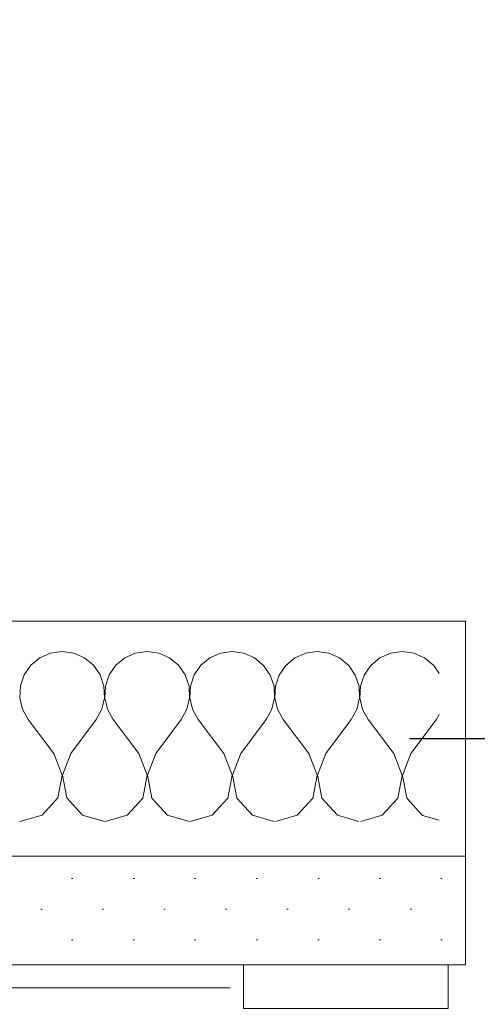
# Model space of a CAD drawing. Header units: metres. Extents: x -4 to 99, y -11 to 17.
# Tile 698 of 747: x 80.0273 to 80.0799, y -10.2572 to -10.144. Entities that reach past the tile are written whole.
import ezdxf

# ---------------------------------------------------------------- set-up
doc = ezdxf.new("R2010")
doc.units = ezdxf.units.M
doc.header["$MEASUREMENT"] = 0
for name, color, linetype in [('152 - Bemaßung_ Beschriftung.Ausbau', 7, 'Continuous'), ('301 - Elemente.Linie', 7, 'Continuous'), ('653 - Abdeckung.TB Verkofferung', 7, 'Continuous'), ('Neubau_301 - Elemente.Linie', 7, 'Continuous'), ('Neubau_651 - Abdeckung.Decke abgehängt_ bekleidet', 7, 'Continuous'), ('Neubau_653 - Abdeckung.TB Verkofferung', 7, 'Continuous'), ('Neubau_660 - Unterkonstruktion.Trockenbau', 7, 'Continuous')]:
    doc.layers.add(name, color=color, linetype=linetype)
doc.styles.add('ERSTELLTER_STIL_2', font='txt')
doc.dimstyles.new('ERSTELLTER_STIL__15', dxfattribs={"dimtxt": 0.02, "dimasz": 0.01064, "dimexe": 0.18, "dimexo": 0.0625, "dimgap": 0, "dimtad": 1, "dimzin": 0, "dimdsep": 46, "dimtxsty": 'ERSTELLTER_STIL_2', "dimblk": 'ARROWHEAD_2', "dimblk1": 'ARROWHEAD_2', "dimblk2": 'ARROWHEAD_2', "dimcen": 0.09, "dimse1": 1, "dimse2": 1, "dimclrd": 7, "dimclre": 7, "dimclrt": 7, "dimazin": 0, "dimtfac": 1, "dimtdec": 4, "dimtmove": 0, "dimatfit": 3, "dimfxl": 1, "dimtolj": 1, "dimtzin": 0, "dimarcsym": 0})

# ---------------------------------------------------------------- blocks, each defined once
blk = doc.blocks.new('*X640', base_point=(71.99356081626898, -19.65428605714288))
at = {"layer": '653 - Abdeckung.TB Verkofferung', "color": 1, "linetype": 'Continuous', "lineweight": 5}
for p, q in [((80.02965912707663, -10.21733461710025), (80.03089178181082, -10.21679169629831)), ((80.03089178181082, -10.21679169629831), (80.03222600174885, -10.21660663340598)), ((80.03222600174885, -10.21660663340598), (80.03356022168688, -10.21679351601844)), ((80.03356022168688, -10.21679351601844), (80.03479287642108, -10.21733811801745)), ((80.03942409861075, -10.21734127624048), (80.04065675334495, -10.21679835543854)), ((80.04065675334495, -10.21679835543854), (80.04199097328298, -10.21661329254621)), ((80.04199097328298, -10.21661329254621), (80.04332519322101, -10.21680017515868)), ((80.04332519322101, -10.21680017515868), (80.0445578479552, -10.21734477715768)), ((80.04918907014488, -10.21734793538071), (80.05042172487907, -10.21680501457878)), ((80.05042172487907, -10.21680501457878), (80.0517559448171, -10.21661995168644)), ((80.0517559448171, -10.21661995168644), (80.05309016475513, -10.21680683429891)), ((80.05309016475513, -10.21680683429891), (80.05432281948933, -10.21735143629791)), ((80.05895404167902, -10.21735459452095), (80.06018669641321, -10.21681167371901)), ((80.06018669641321, -10.21681167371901), (80.06152091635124, -10.21662661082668)), ((80.06152091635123, -10.21662661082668), (80.06285513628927, -10.21681349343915)), ((80.06285513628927, -10.21681349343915), (80.06408779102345, -10.21735809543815)), ((80.06871901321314, -10.21736125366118), (80.06995166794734, -10.21681833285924)), ((80.06995166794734, -10.21681833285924), (80.07128588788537, -10.21663326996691)), ((80.07128588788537, -10.21663326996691), (80.0726201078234, -10.21682015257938)), ((80.0726201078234, -10.21682015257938), (80.07385276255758, -10.21736475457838)), ((80.02785897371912, -10.21930462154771), (80.0286218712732, -10.21819406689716)), ((80.0286218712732, -10.21819406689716), (80.02965912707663, -10.21733461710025)), ((80.03479287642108, -10.21733811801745), (80.03583013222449, -10.21819898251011)), ((80.03583013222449, -10.21819898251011), (80.03659302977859, -10.2193105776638)), ((80.03762394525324, -10.21931128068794), (80.03838684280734, -10.21820072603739)), ((80.03838684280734, -10.21820072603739), (80.03942409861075, -10.21734127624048)), ((80.0445578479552, -10.21734477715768), (80.04559510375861, -10.21820564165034)), ((80.04559510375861, -10.21820564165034), (80.04635800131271, -10.21931723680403)), ((80.04738891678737, -10.21931793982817), (80.04815181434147, -10.21820738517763)), ((80.04815181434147, -10.21820738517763), (80.04918907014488, -10.21734793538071)), ((80.05432281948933, -10.21735143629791), (80.05536007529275, -10.21821230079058)), ((80.05536007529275, -10.21821230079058), (80.05612297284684, -10.21932389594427)), ((80.05715388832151, -10.21932459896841), (80.05791678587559, -10.21821404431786)), ((80.05791678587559, -10.21821404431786), (80.05895404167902, -10.21735459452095)), ((80.06408779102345, -10.21735809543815), (80.06512504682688, -10.21821895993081)), ((80.06512504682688, -10.21821895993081), (80.06588794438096, -10.2193305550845)), ((80.06691885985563, -10.21933125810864), (80.06768175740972, -10.2182207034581)), ((80.06768175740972, -10.2182207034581), (80.06871901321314, -10.21736125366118)), ((80.07385276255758, -10.21736475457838), (80.074890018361, -10.21822561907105)), ((80.074890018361, -10.21822561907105), (80.07552239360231, -10.21914703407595)), ((80.02742850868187, -10.22058174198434), (80.02785897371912, -10.21930462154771)), ((80.03659302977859, -10.2193105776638), (80.03702349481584, -10.22058828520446)), ((80.03719348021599, -10.22058840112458), (80.03762394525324, -10.21931128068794)), ((80.04635800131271, -10.21931723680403), (80.04678846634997, -10.2205949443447)), ((80.04695845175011, -10.22059506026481), (80.04738891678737, -10.21931793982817)), ((80.05612297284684, -10.21932389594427), (80.0565534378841, -10.22060160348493)), ((80.05672342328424, -10.22060171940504), (80.05715388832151, -10.21932459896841)), ((80.06588794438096, -10.2193305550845), (80.06631840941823, -10.22060826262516)), ((80.06648839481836, -10.22060837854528), (80.06691885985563, -10.21933125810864)), ((80.0273632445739, -10.22192820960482), (80.02742850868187, -10.22058174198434)), ((80.03702349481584, -10.22058828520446), (80.0370887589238, -10.22193484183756)), ((80.03712821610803, -10.22193486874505), (80.03719348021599, -10.22058840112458)), ((80.04678846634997, -10.2205949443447), (80.04685373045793, -10.22194150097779)), ((80.04689318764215, -10.22194152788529), (80.04695845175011, -10.22059506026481)), ((80.0565534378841, -10.22060160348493), (80.05661870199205, -10.22194816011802)), ((80.05665815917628, -10.22194818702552), (80.05672342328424, -10.22060171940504)), ((80.06631840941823, -10.22060826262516), (80.06638367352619, -10.22195481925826)), ((80.0664231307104, -10.22195484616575), (80.06648839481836, -10.22060837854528)), ((80.02766814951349, -10.22324152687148), (80.0273632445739, -10.22192820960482)), ((80.0370887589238, -10.22193484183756), (80.0367838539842, -10.2232477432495)), ((80.03743312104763, -10.22324818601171), (80.03712821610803, -10.22193486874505)), ((80.04685373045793, -10.22194150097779), (80.04654882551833, -10.22325440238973)), ((80.04719809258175, -10.22325484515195), (80.04689318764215, -10.22194152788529)), ((80.05661870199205, -10.22194816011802), (80.05631379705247, -10.22326106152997)), ((80.05696306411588, -10.22326150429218), (80.05665815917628, -10.22194818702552)), ((80.06638367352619, -10.22195481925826), (80.06607876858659, -10.2232677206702)), ((80.06672803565, -10.22326816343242), (80.0664231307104, -10.22195484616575)), ((80.0283200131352, -10.22442171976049), (80.02766814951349, -10.22324152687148)), ((80.0367838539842, -10.2232477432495), (80.0361319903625, -10.22442704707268)), ((80.03808498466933, -10.22442837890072), (80.03743312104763, -10.22324818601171)), ((80.04654882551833, -10.22325440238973), (80.04589696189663, -10.22443370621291)), ((80.04784995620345, -10.22443503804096), (80.04719809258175, -10.22325484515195)), ((80.05631379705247, -10.22326106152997), (80.05566193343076, -10.22444036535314)), ((80.05761492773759, -10.22444169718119), (80.05696306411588, -10.22326150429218)), ((80.06607876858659, -10.2232677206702), (80.06542690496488, -10.22444702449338)), ((80.06737989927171, -10.22444835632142), (80.06672803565, -10.22326816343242)), ((80.07552239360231, -10.22385573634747), (80.07519187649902, -10.22445368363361)), ((80.03124950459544, -10.22833259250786), (80.0283200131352, -10.22442171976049)), ((80.03320249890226, -10.22833392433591), (80.0361319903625, -10.22442704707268)), ((80.04101447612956, -10.22833925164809), (80.03808498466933, -10.22442837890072)), ((80.0429674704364, -10.22834058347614), (80.04589696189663, -10.22443370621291)), ((80.0507794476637, -10.22834591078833), (80.04784995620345, -10.22443503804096)), ((80.05273244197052, -10.22834724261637), (80.05566193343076, -10.22444036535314)), ((80.06054441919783, -10.22835256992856), (80.05761492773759, -10.22444169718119)), ((80.06249741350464, -10.22835390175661), (80.06542690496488, -10.22444702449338)), ((80.07030939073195, -10.2283592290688), (80.06737989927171, -10.22444835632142)), ((80.07226238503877, -10.22836056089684), (80.07519187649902, -10.22445368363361)), ((80.03124950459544, -10.22833259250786), (80.03220627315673, -10.23082610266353)), ((80.03224573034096, -10.23082612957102), (80.03320249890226, -10.22833392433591)), ((80.04101447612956, -10.22833925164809), (80.04197124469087, -10.23083276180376)), ((80.04201070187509, -10.23083278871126), (80.0429674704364, -10.22834058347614)), ((80.0507794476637, -10.22834591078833), (80.051736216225, -10.230839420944)), ((80.05177567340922, -10.23083944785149), (80.05273244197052, -10.22834724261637)), ((80.06054441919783, -10.22835256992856), (80.06150118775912, -10.23084608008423)), ((80.06154064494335, -10.23084610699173), (80.06249741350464, -10.22835390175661)), ((80.07030939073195, -10.2283592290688), (80.07126615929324, -10.23085273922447)), ((80.07130561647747, -10.23085276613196), (80.07226238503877, -10.22836056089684)), ((80.03220627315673, -10.23082610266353), (80.03171054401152, -10.23344969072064)), ((80.03274145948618, -10.23345039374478), (80.03224573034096, -10.23082612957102)), ((80.04197124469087, -10.23083276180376), (80.04147551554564, -10.23345634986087)), ((80.04250643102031, -10.23345705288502), (80.04201070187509, -10.23083278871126)), ((80.051736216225, -10.230839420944), (80.05124048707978, -10.23346300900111)), ((80.05227140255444, -10.23346371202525), (80.05177567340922, -10.23083944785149)), ((80.06150118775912, -10.23084608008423), (80.0610054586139, -10.23346966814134)), ((80.06203637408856, -10.23347037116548), (80.06154064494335, -10.23084610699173)), ((80.07126615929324, -10.23085273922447), (80.07077043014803, -10.23347632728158)), ((80.07180134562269, -10.23347703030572), (80.07130561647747, -10.23085276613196)), ((80.03171054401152, -10.23344969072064), (80.02991039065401, -10.2354196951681)), ((80.0345416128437, -10.23542285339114), (80.03274145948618, -10.23345039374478)), ((80.04147551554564, -10.23345634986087), (80.03967536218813, -10.23542635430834)), ((80.04430658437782, -10.23542951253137), (80.04250643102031, -10.23345705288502)), ((80.05124048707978, -10.23346300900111), (80.04944033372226, -10.23543301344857)), ((80.05407155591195, -10.2354361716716), (80.05227140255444, -10.23346371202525)), ((80.0610054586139, -10.23346966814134), (80.0592053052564, -10.2354396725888)), ((80.06383652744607, -10.23544283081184), (80.06203637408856, -10.23347037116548)), ((80.07077043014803, -10.23347632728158), (80.06897027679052, -10.23544633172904)), ((80.0736014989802, -10.23544948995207), (80.07180134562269, -10.23347703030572)), ((80.02991039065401, -10.2354196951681), (80.02735525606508, -10.23614434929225)), ((80.0370734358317, -10.23614434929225), (80.0345416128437, -10.23542285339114)), ((80.03967536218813, -10.23542635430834), (80.03714370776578, -10.23614434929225)), ((80.04681503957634, -10.23614434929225), (80.04430658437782, -10.23542951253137)), ((80.04944033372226, -10.23543301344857), (80.04693215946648, -10.23614434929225)), ((80.056556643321, -10.23614434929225), (80.05407155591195, -10.2354361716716)), ((80.0592053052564, -10.2354396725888), (80.05672061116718, -10.23614434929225)), ((80.06629824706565, -10.23614434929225), (80.06383652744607, -10.23544283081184)), ((80.06897027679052, -10.23544633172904), (80.0665090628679, -10.23614434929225)), ((80.07552239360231, -10.23599688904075), (80.0736014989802, -10.23544948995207))]:
    blk.add_line(p, q, dxfattribs=at)
blk = doc.blocks.new('*D659', base_point=(71.99356081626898, -19.65428605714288))
at = {"layer": '152 - Bemaßung_ Beschriftung.Ausbau', "color": 7, "linetype": 'Continuous', "lineweight": 5}
for p, q in [((79.69204763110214, -10.10910409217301), (79.70604763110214, -10.11718699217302)), ((79.70954763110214, -10.11314554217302), (79.68854763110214, -10.11314554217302)), ((79.69904763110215, -10.25264554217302), (79.69904763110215, -10.11314554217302)), ((79.69204763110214, -10.24860409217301), (79.70604763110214, -10.25668699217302)), ((79.70954763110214, -10.25264554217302), (79.68854763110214, -10.25264554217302)), ((79.69904763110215, -10.25949154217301), (79.69904763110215, -10.25264554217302))]:
    blk.add_line(p, q, dxfattribs=at)
at = {"layer": '152 - Bemaßung_ Beschriftung.Ausbau', "color": 7, "lineweight": 5, "char_height": 0.02, "attachment_point": 7, "rotation": 90, "style": 'ERSTELLTER_STIL_2'}
for s, insert in [('\\A1;{\\pql;\\fArial|b0|i0|c0|p38;1\\fArial|b0|i0|c0|p38;\\A1{\\H.66x;\\S25^  ;}}', (79.69526480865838, -10.15240254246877)), ('\\A1;{\\pql;\\fArial|b0|i0|c0|p38;13\\fArial|b0|i0|c0|p38;\\A1{\\H.66x;\\S95^  ;}}', (79.69539043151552, -10.22569514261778))]:
    blk.add_mtext(s, dxfattribs=dict(at, insert=insert))
blk = doc.blocks.new('ARROWHEAD_2')
at = {"color": 0, "linetype": 'Continuous', "lineweight": 0}
for p, q in [((-0.3781315, -0.655), (0.3781315, 0.655)), ((0, 0), (-1, 0))]:
    blk.add_line(p, q, dxfattribs=at)
blk = doc.blocks.new('*D663', base_point=(71.99356081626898, -19.65428605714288))
at = {"layer": '152 - Bemaßung_ Beschriftung.Ausbau', "color": 7, "linetype": 'Continuous', "lineweight": 5}
for p, q in [((79.63394726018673, -10.24860409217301), (79.64794726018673, -10.25668699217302)), ((79.65144726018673, -10.25264554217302), (79.63044726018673, -10.25264554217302)), ((79.64094726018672, -10.67703605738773), (79.64094726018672, -10.25264554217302)), ((79.63394726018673, -10.67299460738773), (79.64794726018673, -10.68107750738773)), ((79.65144726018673, -10.67703605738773), (79.63044726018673, -10.67703605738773)), ((79.64094726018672, -10.68388205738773), (79.64094726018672, -10.67703605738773))]:
    blk.add_line(p, q, dxfattribs=at)
at = {"layer": '152 - Bemaßung_ Beschriftung.Ausbau', "color": 7, "lineweight": 5, "insert": (79.63694720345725, -10.49003490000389), "char_height": 0.02, "attachment_point": 7, "rotation": 90, "style": 'ERSTELLTER_STIL_2'}
blk.add_mtext('\\A1;{\\pql;\\fArial|b0|i0|c0|p38;42\\fArial|b0|i0|c0|p38;\\A1{\\H.66x;\\S44^  ;}}', dxfattribs=at)
blk = doc.blocks.new('*D664', base_point=(71.99356081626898, -19.65428605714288))
at = {"layer": '152 - Bemaßung_ Beschriftung.Ausbau', "color": 7, "linetype": 'Continuous', "lineweight": 5}
for p, q in [((79.64094726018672, -9.969286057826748), (79.64094726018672, -9.962440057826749)), ((79.64794726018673, -9.973327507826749), (79.63394726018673, -9.965244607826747)), ((79.65144726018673, -9.969286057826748), (79.63044726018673, -9.969286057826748)), ((79.64094726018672, -10.25264554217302), (79.64094726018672, -9.969286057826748)), ((79.63394726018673, -10.24860409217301), (79.64794726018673, -10.25668699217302)), ((79.65144726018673, -10.25264554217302), (79.63044726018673, -10.25264554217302))]:
    blk.add_line(p, q, dxfattribs=at)
at = {"layer": '152 - Bemaßung_ Beschriftung.Ausbau', "color": 7, "lineweight": 5, "insert": (79.6372763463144, -10.1361599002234), "char_height": 0.02, "attachment_point": 7, "rotation": 90, "style": 'ERSTELLTER_STIL_2'}
blk.add_mtext('\\A1;{\\pql;\\fArial|b0|i0|c0|p38;28\\fArial|b0|i0|c0|p38;\\A1{\\H.66x;\\S34^  ;}}', dxfattribs=at)

msp = doc.modelspace()

# ---------------------------------------------------------------- hatches: boundary and pattern name
at = {"layer": 'Neubau_651 - Abdeckung.Decke abgehängt_ bekleidet', "linetype": 'Continuous', "lineweight": 5}
h = msp.add_hatch(dxfattribs=at)
h.set_pattern_fill('Gips_0005', style=0, pattern_type=2)
h.set_pattern_definition([(45, (71.99356081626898, -19.65428605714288), (-0.003535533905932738, 0.003535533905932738), [0, -0.005000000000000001])])
h.paths.add_polyline_path([(80.07854308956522, -10.25264554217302), (79.73354305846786, -10.25264554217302), (79.73354305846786, -10.24014554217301), (80.07854308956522, -10.24014554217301)])

# ---------------------------------------------------------------- linework, layer by layer
at = {"layer": '301 - Elemente.Linie', "color": 1, "linetype": 'Continuous', "lineweight": 18}
msp.add_line((80.05153151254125, -10.2552901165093), (80.00153151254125, -10.2552901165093), dxfattribs=at)
at = {"layer": 'Neubau_301 - Elemente.Linie', "color": 1, "linetype": 'Continuous', "lineweight": 25, "flags": 128}
msp.add_lwpolyline([(80.07213050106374, -10.22661447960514), (80.13444312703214, -10.22661447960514)], dxfattribs=at)
at = {"layer": 'Neubau_651 - Abdeckung.Decke abgehängt_ bekleidet', "color": 1, "linetype": 'Continuous', "lineweight": 9}
for p, q in [((79.73354305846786, -10.21314554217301), (80.07854308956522, -10.21314554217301)), ((79.73354305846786, -10.24014554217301), (80.07854308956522, -10.24014554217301)), ((79.73354305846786, -10.25264554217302), (80.07854308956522, -10.25264554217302))]:
    msp.add_line(p, q, dxfattribs=at)
at = {"layer": 'Neubau_653 - Abdeckung.TB Verkofferung', "color": 1, "linetype": 'Continuous', "lineweight": 9, "flags": 128}
msp.add_lwpolyline([(80.07854308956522, -10.21314554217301), (80.07854308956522, -10.24014554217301), (80.07854308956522, -10.25264554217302)], dxfattribs=at)
at = {"layer": 'Neubau_660 - Unterkonstruktion.Trockenbau', "color": 1, "linetype": 'Continuous', "lineweight": 5, "flags": 128}
msp.add_lwpolyline([(80.07654308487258, -10.25764554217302), (80.07654308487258, -10.25264554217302), (80.05304308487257, -10.25264554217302), (80.05304308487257, -10.25764554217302)], close=True, dxfattribs=at)

# ---------------------------------------------------------------- block references
at = {"layer": '653 - Abdeckung.TB Verkofferung', "color": 1, "linetype": 'Continuous', "lineweight": 5}
msp.add_blockref('*X640', (71.99356081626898, -19.65428605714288), dxfattribs=at)

# ---------------------------------------------------------------- dimensions: what is measured, and where the dimension line sits
at = {"layer": '152 - Bemaßung_ Beschriftung.Ausbau', "color": 7, "linetype": 'Continuous', "lineweight": 5}
for base, p1, p2, picture, middle in [((79.64094726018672, -9.969286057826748), (80.99304307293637, -10.25264554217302), (80.99304307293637, -9.969286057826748), '*D664', (79.62694726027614, -10.08627749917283)), ((79.69904763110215, -10.11314554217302), (80.99304307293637, -10.25264554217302), (80.99304307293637, -10.11314554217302), '*D659', (79.68504763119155, -10.17581274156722)), ((79.64094726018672, -10.25264554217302), (80.6660430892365, -10.67703605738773), (80.99304307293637, -10.25264554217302), '*D663', (79.62694726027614, -10.44015249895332))]:
    dim = msp.add_linear_dim(base=base, p1=p1, p2=p2, angle=90, dimstyle='ERSTELLTER_STIL__15', dxfattribs=at)
    dim.commit()
    dim.dimension.update_dxf_attribs({"geometry": picture, "text_midpoint": middle, "dimtype": 160, "text_rotation": 90})

doc.saveas('drawing.dxf')
